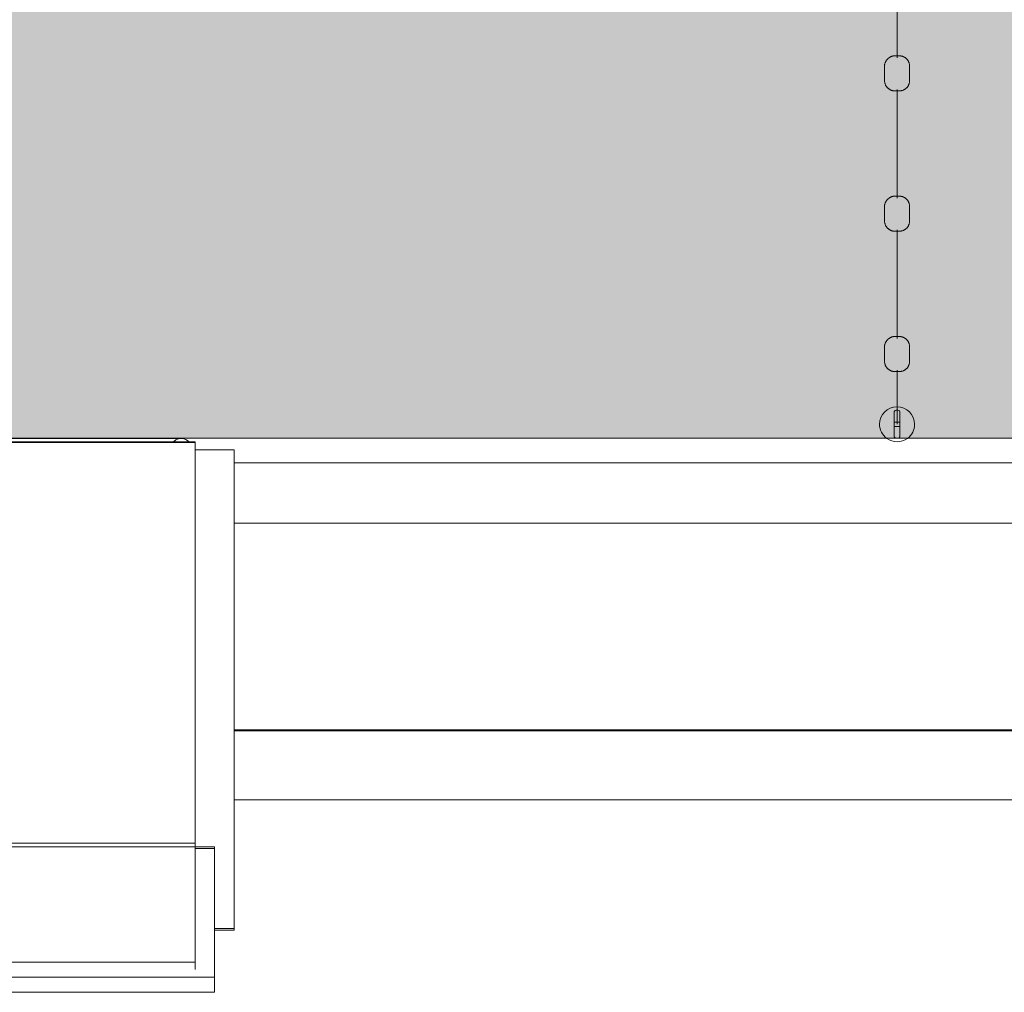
# Model space of a CAD drawing. Header units: millimetres. Extents: x 2016 to 102618, y -16590 to 68005.
# Tile 360 of 654: x 77750 to 79153, y 35510 to 36896. Entities that reach past the tile are written whole.
import ezdxf

# ---------------------------------------------------------------- set-up
doc = ezdxf.new("R2010")
doc.units = ezdxf.units.MM
for name, color, linetype, lineweight in [('A-DETL', 90, 'Continuous', 18), ('A-FLOR', 192, 'Continuous', 13), ('A-WALL', 113, 'Continuous', 13), ('Q-SPCQ', 91, 'Continuous', 13)]:
    doc.layers.add(name, color=color, linetype=linetype, lineweight=lineweight)
doc.layers.add('Water', color=131, linetype='Continuous')

# ---------------------------------------------------------------- blocks, each defined once
blk = doc.blocks.new('43_VCS_SE_goot_rooster_schuin - 28_VCS_RVS wand-gootrooster 25000mm-4108942-00 Begane grond')
at = {"layer": 'Q-SPCQ'}
for p, q in [((944.5, 148.8), (-944.5, 148.8)), ((-944.5, -145.8), (944.5, -145.8)), ((944.5, -147.1), (-944.5, -147.1))]:
    blk.add_line(p, q, dxfattribs=at)
blk = doc.blocks.new('72_VCS_SE_startblok - startblok-V272-00 Begane grond')
at = {"layer": 'Q-SPCQ'}
for p, q in [((698.4, 305.5), (16.3, 305.5)), ((16.3, 305.5), (16.3, 250)), ((698.4, 305.5), (698.4, 277.5)), ((701.1, 305.5), (698.4, 305.5)), ((701.1, 277.5), (701.1, 305.5)), ((582.3, 277.5), (582.3, -277.5)), ((582.3, 277.5), (584.8, 277.5)), ((584.8, 277.5), (767.8, 277.5)), ((584.8, 277.5), (584.8, 250)), ((767.8, 277.5), (789.5, 277.5)), ((767.8, 277.5), (767.8, -277.5)), ((789.5, 277.5), (789.5, -277.5)), ((5.3, 250), (5.3, -250)), ((5.3, 250), (6.1, 250)), ((6.1, 250), (577, 250)), ((6.1, -250), (6.1, 250)), ((577, 250), (577, -250)), ((577, 250), (580, 250)), ((580, 250), (746.5, 250)), ((746.5, 250), (756.9, 250)), ((746.5, 250), (746.5, -250)), ((0.3, 173.3), (0.3, -173.3)), ((6.1, -250), (5.3, -250)), ((577, -250), (6.1, -250)), ((16.3, -250), (16.3, -305.5)), ((580, -250), (577, -250)), ((746.5, -250), (580, -250)), ((584.8, -250), (584.8, -277.5)), ((756.9, -250), (746.5, -250)), ((584.8, -277.5), (582.3, -277.5)), ((767.8, -277.5), (584.8, -277.5)), ((698.4, -277.5), (698.4, -305.5)), ((701.1, -305.5), (701.1, -277.5)), ((789.5, -277.5), (767.8, -277.5)), ((698.4, -305.5), (16.3, -305.5)), ((701.1, -305.5), (698.4, -305.5))]:
    blk.add_line(p, q, dxfattribs=at)
at = {"layer": 'Q-SPCQ', "flags": 128}
for points in [[(0.3, 173.3), (0.3, 175.6), (0.3, 177.8), (0.3, 180.1), (0.3, 182.3), (0.3, 184.6), (0.3, 186.8), (0.3, 189), (0.3, 191.1), (0.3, 193.3), (0.3, 195.4), (0.3, 197.5), (0.3, 199.5), (0.3, 201.5), (0.3, 203.4), (0.3, 205.3), (0.3, 207.2), (0.3, 209), (0.3, 210.7), (0.3, 212.4), (0.3, 214), (0.3, 215.5), (0.3, 217), (0.3, 218.4), (0.3, 219.8), (0.3, 221), (0.3, 222.2), (0.3, 223.3), (0.3, 224.3), (0.3, 225.3), (0.3, 226.2), (0.3, 226.9), (0.3, 227.6), (0.3, 228.2)], [(0.3, -228), (0.3, -227.4), (0.3, -226.7), (0.3, -225.9), (0.3, -225), (0.3, -224), (0.3, -222.9), (0.3, -221.8), (0.3, -220.6), (0.3, -219.3), (0.3, -217.9), (0.3, -216.5), (0.3, -215), (0.3, -213.4), (0.3, -211.8), (0.3, -210.1), (0.3, -208.3), (0.3, -206.5), (0.3, -204.6), (0.3, -202.7), (0.3, -200.8), (0.3, -198.7), (0.3, -196.7), (0.3, -194.6), (0.3, -192.5), (0.3, -190.3), (0.3, -188.2), (0.3, -186), (0.3, -183.8), (0.3, -181.5), (0.3, -179.3), (0.3, -177), (0.3, -174.7), (0.3, -173.3)]]:
    blk.add_lwpolyline(points, dxfattribs=at)
at = {"layer": 'Q-SPCQ'}
for centre, start_param, end_param in [((15.3, 230), 2.503738, 2.732409), ((15.3, 230), 2.230939, 2.356194), ((15.3, 230), 2.879793, 3.403392), ((15.3, 230), 3.547264, 4.052246), ((15.3, -230), 2.500242, 2.735911), ((15.3, -230), 2.230939, 2.356194), ((15.3, -230), 2.879793, 3.403392), ((15.3, -230), 3.55076, 3.856412), ((15.3, -230), 3.926991, 4.052246)]:
    blk.add_ellipse(centre, major_axis=(15, 0), ratio=0.999679, start_param=start_param, end_param=end_param, dxfattribs=at)
for points, knots in [([(6, 241.8), (5.2, 241.2), (3.2, 239.2), (0.9, 235.2), (0.3, 231.7), (0.3, 230)], [-0.2881294, -0.2881294, -0.2881294, -0.2881294, -0.2222222, -0.1111111, 0, 0, 0, 0]), ([(0.3, 230), (0.3, 228.3), (0.9, 224.8), (3.2, 220.8), (5.2, 218.8), (6, 218.2)], [-1, -1, -1, -1, -0.8888889, -0.7777778, -0.7119288, -0.7119288, -0.7119288, -0.7119288]), ([(6, -218.2), (5.2, -218.8), (3.2, -220.8), (0.9, -224.8), (0.3, -228.3), (0.3, -230)], [-0.2881294, -0.2881294, -0.2881294, -0.2881294, -0.2222222, -0.1111111, 0, 0, 0, 0]), ([(0.3, -230), (0.3, -231.7), (0.9, -235.2), (3.2, -239.2), (5.2, -241.2), (6, -241.8)], [-1, -1, -1, -1, -0.8888889, -0.7777778, -0.7119288, -0.7119288, -0.7119288, -0.7119288])]:
    blk.add_open_spline(points, degree=3, knots=knots, dxfattribs=at)
blk = doc.blocks.new('89_VCS_SE_drijflijn - drijflijn-V276-00 Begane grond')
at = {"layer": 'Q-SPCQ'}
for p, q in [((11367.2, 17.8), (11346.7, 17.8)), ((11567.2, 17.8), (11546.7, 17.8)), ((11767.2, 17.8), (11746.7, 17.8)), ((11179.9, 0), (11334.6, 0)), ((11379.9, 0), (11534.6, 0)), ((11579.9, 0), (11734.6, 0)), ((11779.9, 0), (11856.9, 0)), ((11836.9, -1.2), (11836.9, 1.1)), ((11839.9, 4.1), (11873.9, 4.1)), ((11853.9, 4.1), (11853.9, -4.2)), ((11859.9, -4.2), (11859.9, 4.1)), ((11876.9, 1.1), (11876.9, -1.2)), ((11873.9, -4.2), (11839.9, -4.2)), ((11346.7, -17.8), (11367.2, -17.8)), ((11546.7, -17.8), (11567.2, -17.8)), ((11746.7, -17.8), (11767.2, -17.8))]:
    blk.add_line(p, q, dxfattribs=at)
at = {"layer": 'Q-SPCQ', "flags": 128}
for points in [[(11331.9, 3), (11331.9, 3.6), (11331.9, 4.2), (11332, 4.8), (11332.1, 5.4), (11332.2, 5.9), (11332.3, 6.5), (11332.5, 7.1), (11332.6, 7.7), (11332.8, 8.2), (11333, 8.8), (11333.3, 9.3), (11333.6, 9.9), (11333.8, 10.4), (11334.1, 10.9), (11334.5, 11.4), (11334.8, 11.9), (11335.2, 12.3), (11335.6, 12.8), (11336, 13.2), (11336.4, 13.6), (11336.8, 14.1), (11337.3, 14.4), (11337.7, 14.8), (11338.2, 15.2), (11338.7, 15.5), (11339.2, 15.8), (11339.7, 16.1), (11340.3, 16.4), (11340.8, 16.6), (11341.3, 16.8), (11341.9, 17), (11342.5, 17.2), (11343, 17.4), (11343.6, 17.5), (11344.2, 17.6), (11344.8, 17.7), (11345.4, 17.8), (11346, 17.8), (11346.6, 17.8), (11346.7, 17.8)], [(11367.2, 17.8), (11367.8, 17.8), (11368.4, 17.8), (11368.9, 17.7), (11369.5, 17.7), (11370.1, 17.5), (11370.7, 17.4), (11371.2, 17.3), (11371.8, 17.1), (11372.4, 16.9), (11372.9, 16.7), (11373.4, 16.4), (11374, 16.2), (11374.5, 15.9), (11375, 15.6), (11375.5, 15.3), (11376, 14.9), (11376.4, 14.6), (11376.9, 14.2), (11377.3, 13.8), (11377.7, 13.4), (11378.1, 13), (11378.5, 12.5), (11378.9, 12.1), (11379.2, 11.6), (11379.5, 11.1), (11379.9, 10.6), (11380.1, 10.1), (11380.4, 9.6), (11380.7, 9), (11380.9, 8.5), (11381.1, 7.9), (11381.3, 7.4), (11381.4, 6.8), (11381.5, 6.2), (11381.7, 5.7), (11381.7, 5.1), (11381.8, 4.5), (11381.9, 3.9), (11381.9, 3.3), (11381.9, 3.2)], [(11531.9, 3), (11531.9, 3.6), (11531.9, 4.2), (11532, 4.8), (11532.1, 5.4), (11532.2, 5.9), (11532.3, 6.5), (11532.5, 7.1), (11532.6, 7.7), (11532.8, 8.2), (11533, 8.8), (11533.3, 9.3), (11533.6, 9.9), (11533.8, 10.4), (11534.1, 10.9), (11534.5, 11.4), (11534.8, 11.9), (11535.2, 12.3), (11535.6, 12.8), (11536, 13.2), (11536.4, 13.6), (11536.8, 14.1), (11537.3, 14.4), (11537.7, 14.8), (11538.2, 15.2), (11538.7, 15.5), (11539.2, 15.8), (11539.7, 16.1), (11540.3, 16.4), (11540.8, 16.6), (11541.3, 16.8), (11541.9, 17), (11542.5, 17.2), (11543, 17.4), (11543.6, 17.5), (11544.2, 17.6), (11544.8, 17.7), (11545.4, 17.8), (11546, 17.8), (11546.6, 17.8), (11546.7, 17.8)], [(11567.2, 17.8), (11567.8, 17.8), (11568.4, 17.8), (11568.9, 17.7), (11569.5, 17.7), (11570.1, 17.5), (11570.7, 17.4), (11571.2, 17.3), (11571.8, 17.1), (11572.4, 16.9), (11572.9, 16.7), (11573.4, 16.4), (11574, 16.2), (11574.5, 15.9), (11575, 15.6), (11575.5, 15.3), (11576, 14.9), (11576.4, 14.6), (11576.9, 14.2), (11577.3, 13.8), (11577.7, 13.4), (11578.1, 13), (11578.5, 12.5), (11578.9, 12.1), (11579.2, 11.6), (11579.5, 11.1), (11579.9, 10.6), (11580.1, 10.1), (11580.4, 9.6), (11580.7, 9), (11580.9, 8.5), (11581.1, 7.9), (11581.3, 7.4), (11581.4, 6.8), (11581.5, 6.2), (11581.7, 5.7), (11581.7, 5.1), (11581.8, 4.5), (11581.9, 3.9), (11581.9, 3.3), (11581.9, 3.2)], [(11731.9, 3), (11731.9, 3.6), (11731.9, 4.2), (11732, 4.8), (11732.1, 5.4), (11732.2, 5.9), (11732.3, 6.5), (11732.5, 7.1), (11732.6, 7.7), (11732.8, 8.2), (11733, 8.8), (11733.3, 9.3), (11733.6, 9.9), (11733.8, 10.4), (11734.1, 10.9), (11734.5, 11.4), (11734.8, 11.9), (11735.2, 12.3), (11735.6, 12.8), (11736, 13.2), (11736.4, 13.6), (11736.8, 14.1), (11737.3, 14.4), (11737.7, 14.8), (11738.2, 15.2), (11738.7, 15.5), (11739.2, 15.8), (11739.7, 16.1), (11740.3, 16.4), (11740.8, 16.6), (11741.3, 16.8), (11741.9, 17), (11742.5, 17.2), (11743, 17.4), (11743.6, 17.5), (11744.2, 17.6), (11744.8, 17.7), (11745.4, 17.8), (11746, 17.8), (11746.6, 17.8), (11746.7, 17.8)], [(11767.2, 17.8), (11767.8, 17.8), (11768.4, 17.8), (11768.9, 17.7), (11769.5, 17.7), (11770.1, 17.5), (11770.7, 17.4), (11771.2, 17.3), (11771.8, 17.1), (11772.4, 16.9), (11772.9, 16.7), (11773.4, 16.4), (11774, 16.2), (11774.5, 15.9), (11775, 15.6), (11775.5, 15.3), (11776, 14.9), (11776.4, 14.6), (11776.9, 14.2), (11777.3, 13.8), (11777.7, 13.4), (11778.1, 13), (11778.5, 12.5), (11778.9, 12.1), (11779.2, 11.6), (11779.5, 11.1), (11779.9, 10.6), (11780.1, 10.1), (11780.4, 9.6), (11780.7, 9), (11780.9, 8.5), (11781.1, 7.9), (11781.3, 7.4), (11781.4, 6.8), (11781.5, 6.2), (11781.7, 5.7), (11781.7, 5.1), (11781.8, 4.5), (11781.9, 3.9), (11781.9, 3.3), (11781.9, 3.2)], [(11331.9, -3), (11331.9, -3), (11331.9, -3), (11331.9, -3), (11331.9, -3), (11331.9, -2.9), (11331.9, -2.9), (11331.9, -2.9), (11331.9, -2.8), (11331.9, -2.8), (11331.9, -2.8), (11331.9, -2.7), (11331.9, -2.7), (11331.9, -2.6), (11331.9, -2.5), (11331.9, -2.5), (11331.9, -2.4), (11331.9, -2.3), (11331.9, -2.3), (11331.9, -2.2), (11331.9, -2.1), (11331.9, -2), (11331.9, -1.9), (11331.9, -1.8), (11331.9, -1.7), (11331.9, -1.6), (11331.9, -1.5), (11331.9, -1.4), (11331.9, -1.3), (11331.9, -1.2), (11331.9, -1.1), (11331.9, -1), (11331.9, -0.9), (11331.9, -0.7), (11331.9, -0.6), (11331.9, -0.5), (11331.9, -0.4), (11331.9, -0.3), (11331.9, -0.2), (11331.9, 0), (11331.9, 0.1), (11331.9, 0.2), (11331.9, 0.3), (11331.9, 0.4), (11331.9, 0.6), (11331.9, 0.7), (11331.9, 0.8), (11331.9, 0.9), (11331.9, 1), (11331.9, 1.1), (11331.9, 1.2), (11331.9, 1.4), (11331.9, 1.5), (11331.9, 1.6), (11331.9, 1.7), (11331.9, 1.8), (11331.9, 1.9), (11331.9, 2), (11331.9, 2), (11331.9, 2.1), (11331.9, 2.2), (11331.9, 2.3), (11331.9, 2.4), (11331.9, 2.4), (11331.9, 2.5), (11331.9, 2.6), (11331.9, 2.6), (11331.9, 2.7), (11331.9, 2.7), (11331.9, 2.8), (11331.9, 2.8), (11331.9, 2.9), (11331.9, 2.9), (11331.9, 2.9), (11331.9, 3), (11331.9, 3), (11331.9, 3), (11331.9, 3), (11331.9, 3)], [(11331.9, 3), (11331.9, 3), (11331.9, 3), (11331.9, 3), (11331.9, 3), (11331.9, 2.9), (11331.9, 2.9), (11331.9, 2.9), (11331.9, 2.8), (11331.9, 2.8), (11331.9, 2.8), (11331.9, 2.7), (11331.9, 2.7), (11331.9, 2.6), (11331.9, 2.5), (11331.9, 2.5), (11331.9, 2.4), (11331.9, 2.3), (11331.9, 2.3), (11331.9, 2.2), (11331.9, 2.1), (11331.9, 2), (11331.9, 1.9), (11331.9, 1.8), (11331.9, 1.7), (11331.9, 1.6), (11331.9, 1.5), (11331.9, 1.4), (11331.9, 1.3), (11331.9, 1.2), (11331.9, 1.1), (11331.9, 1), (11331.9, 0.9), (11331.9, 0.7), (11331.9, 0.6), (11331.9, 0.5), (11331.9, 0.4), (11331.9, 0.3), (11331.9, 0.2), (11331.9, 0), (11331.9, -0.1), (11331.9, -0.2), (11331.9, -0.3), (11331.9, -0.4), (11331.9, -0.6), (11331.9, -0.7), (11331.9, -0.8), (11331.9, -0.9), (11331.9, -1), (11331.9, -1.1), (11331.9, -1.2), (11331.9, -1.4), (11331.9, -1.5), (11331.9, -1.6), (11331.9, -1.7), (11331.9, -1.8), (11331.9, -1.9), (11331.9, -2), (11331.9, -2), (11331.9, -2.1), (11331.9, -2.2), (11331.9, -2.3), (11331.9, -2.4), (11331.9, -2.4), (11331.9, -2.5), (11331.9, -2.6), (11331.9, -2.6), (11331.9, -2.7), (11331.9, -2.7), (11331.9, -2.8), (11331.9, -2.8), (11331.9, -2.9), (11331.9, -2.9), (11331.9, -2.9), (11331.9, -3), (11331.9, -3), (11331.9, -3), (11331.9, -3), (11331.9, -3)], [(11381.9, 3.2), (11381.9, 3.2), (11381.9, 3.1), (11381.9, 3.1), (11381.9, 3.1), (11381.9, 3.1), (11381.9, 3.1), (11381.9, 3), (11381.9, 3), (11381.9, 3), (11381.9, 2.9), (11381.9, 2.9), (11381.9, 2.8), (11381.9, 2.7), (11381.9, 2.7), (11381.9, 2.6), (11381.9, 2.5), (11381.9, 2.5), (11381.9, 2.4), (11381.9, 2.3), (11381.9, 2.2), (11381.9, 2.1), (11381.9, 2), (11381.9, 1.9), (11381.9, 1.8), (11381.9, 1.7), (11381.9, 1.6), (11381.9, 1.5), (11381.9, 1.4), (11381.9, 1.3), (11381.9, 1.1), (11381.9, 1), (11381.9, 0.9), (11381.9, 0.8), (11381.9, 0.7), (11381.9, 0.5), (11381.9, 0.4), (11381.9, 0.3), (11381.9, 0.2), (11381.9, 0), (11381.9, -0.1), (11381.9, -0.2), (11381.9, -0.3), (11381.9, -0.5), (11381.9, -0.6), (11381.9, -0.7), (11381.9, -0.8), (11381.9, -1), (11381.9, -1.1), (11381.9, -1.2), (11381.9, -1.3), (11381.9, -1.4), (11381.9, -1.5), (11381.9, -1.6), (11381.9, -1.8), (11381.9, -1.9), (11381.9, -2), (11381.9, -2.1), (11381.9, -2.2), (11381.9, -2.2), (11381.9, -2.3), (11381.9, -2.4), (11381.9, -2.5), (11381.9, -2.6), (11381.9, -2.6), (11381.9, -2.7), (11381.9, -2.8), (11381.9, -2.8), (11381.9, -2.9), (11381.9, -2.9), (11381.9, -3), (11381.9, -3), (11381.9, -3.1), (11381.9, -3.1), (11381.9, -3.1), (11381.9, -3.1), (11381.9, -3.1), (11381.9, -3.2), (11381.9, -3.2)], [(11381.9, -3.2), (11381.9, -3.2), (11381.9, -3.1), (11381.9, -3.1), (11381.9, -3.1), (11381.9, -3.1), (11381.9, -3.1), (11381.9, -3), (11381.9, -3), (11381.9, -3), (11381.9, -2.9), (11381.9, -2.9), (11381.9, -2.8), (11381.9, -2.7), (11381.9, -2.7), (11381.9, -2.6), (11381.9, -2.5), (11381.9, -2.5), (11381.9, -2.4), (11381.9, -2.3), (11381.9, -2.2), (11381.9, -2.1), (11381.9, -2), (11381.9, -1.9), (11381.9, -1.8), (11381.9, -1.7), (11381.9, -1.6), (11381.9, -1.5), (11381.9, -1.4), (11381.9, -1.3), (11381.9, -1.1), (11381.9, -1), (11381.9, -0.9), (11381.9, -0.8), (11381.9, -0.7), (11381.9, -0.5), (11381.9, -0.4), (11381.9, -0.3), (11381.9, -0.2), (11381.9, 0), (11381.9, 0.1), (11381.9, 0.2), (11381.9, 0.3), (11381.9, 0.5), (11381.9, 0.6), (11381.9, 0.7), (11381.9, 0.8), (11381.9, 1), (11381.9, 1.1), (11381.9, 1.2), (11381.9, 1.3), (11381.9, 1.4), (11381.9, 1.5), (11381.9, 1.6), (11381.9, 1.8), (11381.9, 1.9), (11381.9, 2), (11381.9, 2.1), (11381.9, 2.2), (11381.9, 2.2), (11381.9, 2.3), (11381.9, 2.4), (11381.9, 2.5), (11381.9, 2.6), (11381.9, 2.6), (11381.9, 2.7), (11381.9, 2.8), (11381.9, 2.8), (11381.9, 2.9), (11381.9, 2.9), (11381.9, 3), (11381.9, 3), (11381.9, 3.1), (11381.9, 3.1), (11381.9, 3.1), (11381.9, 3.1), (11381.9, 3.1), (11381.9, 3.2), (11381.9, 3.2)], [(11531.9, -3), (11531.9, -3), (11531.9, -3), (11531.9, -3), (11531.9, -3), (11531.9, -2.9), (11531.9, -2.9), (11531.9, -2.9), (11531.9, -2.8), (11531.9, -2.8), (11531.9, -2.8), (11531.9, -2.7), (11531.9, -2.7), (11531.9, -2.6), (11531.9, -2.5), (11531.9, -2.5), (11531.9, -2.4), (11531.9, -2.3), (11531.9, -2.3), (11531.9, -2.2), (11531.9, -2.1), (11531.9, -2), (11531.9, -1.9), (11531.9, -1.8), (11531.9, -1.7), (11531.9, -1.6), (11531.9, -1.5), (11531.9, -1.4), (11531.9, -1.3), (11531.9, -1.2), (11531.9, -1.1), (11531.9, -1), (11531.9, -0.9), (11531.9, -0.7), (11531.9, -0.6), (11531.9, -0.5), (11531.9, -0.4), (11531.9, -0.3), (11531.9, -0.2), (11531.9, 0), (11531.9, 0.1), (11531.9, 0.2), (11531.9, 0.3), (11531.9, 0.4), (11531.9, 0.6), (11531.9, 0.7), (11531.9, 0.8), (11531.9, 0.9), (11531.9, 1), (11531.9, 1.1), (11531.9, 1.2), (11531.9, 1.4), (11531.9, 1.5), (11531.9, 1.6), (11531.9, 1.7), (11531.9, 1.8), (11531.9, 1.9), (11531.9, 2), (11531.9, 2), (11531.9, 2.1), (11531.9, 2.2), (11531.9, 2.3), (11531.9, 2.4), (11531.9, 2.4), (11531.9, 2.5), (11531.9, 2.6), (11531.9, 2.6), (11531.9, 2.7), (11531.9, 2.7), (11531.9, 2.8), (11531.9, 2.8), (11531.9, 2.9), (11531.9, 2.9), (11531.9, 2.9), (11531.9, 3), (11531.9, 3), (11531.9, 3), (11531.9, 3), (11531.9, 3)], [(11531.9, 3), (11531.9, 3), (11531.9, 3), (11531.9, 3), (11531.9, 3), (11531.9, 2.9), (11531.9, 2.9), (11531.9, 2.9), (11531.9, 2.8), (11531.9, 2.8), (11531.9, 2.8), (11531.9, 2.7), (11531.9, 2.7), (11531.9, 2.6), (11531.9, 2.5), (11531.9, 2.5), (11531.9, 2.4), (11531.9, 2.3), (11531.9, 2.3), (11531.9, 2.2), (11531.9, 2.1), (11531.9, 2), (11531.9, 1.9), (11531.9, 1.8), (11531.9, 1.7), (11531.9, 1.6), (11531.9, 1.5), (11531.9, 1.4), (11531.9, 1.3), (11531.9, 1.2), (11531.9, 1.1), (11531.9, 1), (11531.9, 0.9), (11531.9, 0.7), (11531.9, 0.6), (11531.9, 0.5), (11531.9, 0.4), (11531.9, 0.3), (11531.9, 0.2), (11531.9, 0), (11531.9, -0.1), (11531.9, -0.2), (11531.9, -0.3), (11531.9, -0.4), (11531.9, -0.6), (11531.9, -0.7), (11531.9, -0.8), (11531.9, -0.9), (11531.9, -1), (11531.9, -1.1), (11531.9, -1.2), (11531.9, -1.4), (11531.9, -1.5), (11531.9, -1.6), (11531.9, -1.7), (11531.9, -1.8), (11531.9, -1.9), (11531.9, -2), (11531.9, -2), (11531.9, -2.1), (11531.9, -2.2), (11531.9, -2.3), (11531.9, -2.4), (11531.9, -2.4), (11531.9, -2.5), (11531.9, -2.6), (11531.9, -2.6), (11531.9, -2.7), (11531.9, -2.7), (11531.9, -2.8), (11531.9, -2.8), (11531.9, -2.9), (11531.9, -2.9), (11531.9, -2.9), (11531.9, -3), (11531.9, -3), (11531.9, -3), (11531.9, -3), (11531.9, -3)], [(11581.9, 3.2), (11581.9, 3.2), (11581.9, 3.1), (11581.9, 3.1), (11581.9, 3.1), (11581.9, 3.1), (11581.9, 3.1), (11581.9, 3), (11581.9, 3), (11581.9, 3), (11581.9, 2.9), (11581.9, 2.9), (11581.9, 2.8), (11581.9, 2.7), (11581.9, 2.7), (11581.9, 2.6), (11581.9, 2.5), (11581.9, 2.5), (11581.9, 2.4), (11581.9, 2.3), (11581.9, 2.2), (11581.9, 2.1), (11581.9, 2), (11581.9, 1.9), (11581.9, 1.8), (11581.9, 1.7), (11581.9, 1.6), (11581.9, 1.5), (11581.9, 1.4), (11581.9, 1.3), (11581.9, 1.1), (11581.9, 1), (11581.9, 0.9), (11581.9, 0.8), (11581.9, 0.7), (11581.9, 0.5), (11581.9, 0.4), (11581.9, 0.3), (11581.9, 0.2), (11581.9, 0), (11581.9, -0.1), (11581.9, -0.2), (11581.9, -0.3), (11581.9, -0.5), (11581.9, -0.6), (11581.9, -0.7), (11581.9, -0.8), (11581.9, -1), (11581.9, -1.1), (11581.9, -1.2), (11581.9, -1.3), (11581.9, -1.4), (11581.9, -1.5), (11581.9, -1.6), (11581.9, -1.8), (11581.9, -1.9), (11581.9, -2), (11581.9, -2.1), (11581.9, -2.2), (11581.9, -2.2), (11581.9, -2.3), (11581.9, -2.4), (11581.9, -2.5), (11581.9, -2.6), (11581.9, -2.6), (11581.9, -2.7), (11581.9, -2.8), (11581.9, -2.8), (11581.9, -2.9), (11581.9, -2.9), (11581.9, -3), (11581.9, -3), (11581.9, -3.1), (11581.9, -3.1), (11581.9, -3.1), (11581.9, -3.1), (11581.9, -3.1), (11581.9, -3.2), (11581.9, -3.2)], [(11581.9, -3.2), (11581.9, -3.2), (11581.9, -3.1), (11581.9, -3.1), (11581.9, -3.1), (11581.9, -3.1), (11581.9, -3.1), (11581.9, -3), (11581.9, -3), (11581.9, -3), (11581.9, -2.9), (11581.9, -2.9), (11581.9, -2.8), (11581.9, -2.7), (11581.9, -2.7), (11581.9, -2.6), (11581.9, -2.5), (11581.9, -2.5), (11581.9, -2.4), (11581.9, -2.3), (11581.9, -2.2), (11581.9, -2.1), (11581.9, -2), (11581.9, -1.9), (11581.9, -1.8), (11581.9, -1.7), (11581.9, -1.6), (11581.9, -1.5), (11581.9, -1.4), (11581.9, -1.3), (11581.9, -1.1), (11581.9, -1), (11581.9, -0.9), (11581.9, -0.8), (11581.9, -0.7), (11581.9, -0.5), (11581.9, -0.4), (11581.9, -0.3), (11581.9, -0.2), (11581.9, 0), (11581.9, 0.1), (11581.9, 0.2), (11581.9, 0.3), (11581.9, 0.5), (11581.9, 0.6), (11581.9, 0.7), (11581.9, 0.8), (11581.9, 1), (11581.9, 1.1), (11581.9, 1.2), (11581.9, 1.3), (11581.9, 1.4), (11581.9, 1.5), (11581.9, 1.6), (11581.9, 1.8), (11581.9, 1.9), (11581.9, 2), (11581.9, 2.1), (11581.9, 2.2), (11581.9, 2.2), (11581.9, 2.3), (11581.9, 2.4), (11581.9, 2.5), (11581.9, 2.6), (11581.9, 2.6), (11581.9, 2.7), (11581.9, 2.8), (11581.9, 2.8), (11581.9, 2.9), (11581.9, 2.9), (11581.9, 3), (11581.9, 3), (11581.9, 3.1), (11581.9, 3.1), (11581.9, 3.1), (11581.9, 3.1), (11581.9, 3.1), (11581.9, 3.2), (11581.9, 3.2)], [(11731.9, -3), (11731.9, -3), (11731.9, -3), (11731.9, -3), (11731.9, -3), (11731.9, -2.9), (11731.9, -2.9), (11731.9, -2.9), (11731.9, -2.8), (11731.9, -2.8), (11731.9, -2.8), (11731.9, -2.7), (11731.9, -2.7), (11731.9, -2.6), (11731.9, -2.5), (11731.9, -2.5), (11731.9, -2.4), (11731.9, -2.3), (11731.9, -2.3), (11731.9, -2.2), (11731.9, -2.1), (11731.9, -2), (11731.9, -1.9), (11731.9, -1.8), (11731.9, -1.7), (11731.9, -1.6), (11731.9, -1.5), (11731.9, -1.4), (11731.9, -1.3), (11731.9, -1.2), (11731.9, -1.1), (11731.9, -1), (11731.9, -0.9), (11731.9, -0.7), (11731.9, -0.6), (11731.9, -0.5), (11731.9, -0.4), (11731.9, -0.3), (11731.9, -0.2), (11731.9, 0), (11731.9, 0.1), (11731.9, 0.2), (11731.9, 0.3), (11731.9, 0.4), (11731.9, 0.6), (11731.9, 0.7), (11731.9, 0.8), (11731.9, 0.9), (11731.9, 1), (11731.9, 1.1), (11731.9, 1.2), (11731.9, 1.4), (11731.9, 1.5), (11731.9, 1.6), (11731.9, 1.7), (11731.9, 1.8), (11731.9, 1.9), (11731.9, 2), (11731.9, 2), (11731.9, 2.1), (11731.9, 2.2), (11731.9, 2.3), (11731.9, 2.4), (11731.9, 2.4), (11731.9, 2.5), (11731.9, 2.6), (11731.9, 2.6), (11731.9, 2.7), (11731.9, 2.7), (11731.9, 2.8), (11731.9, 2.8), (11731.9, 2.9), (11731.9, 2.9), (11731.9, 2.9), (11731.9, 3), (11731.9, 3), (11731.9, 3), (11731.9, 3), (11731.9, 3)], [(11731.9, 3), (11731.9, 3), (11731.9, 3), (11731.9, 3), (11731.9, 3), (11731.9, 2.9), (11731.9, 2.9), (11731.9, 2.9), (11731.9, 2.8), (11731.9, 2.8), (11731.9, 2.8), (11731.9, 2.7), (11731.9, 2.7), (11731.9, 2.6), (11731.9, 2.5), (11731.9, 2.5), (11731.9, 2.4), (11731.9, 2.3), (11731.9, 2.3), (11731.9, 2.2), (11731.9, 2.1), (11731.9, 2), (11731.9, 1.9), (11731.9, 1.8), (11731.9, 1.7), (11731.9, 1.6), (11731.9, 1.5), (11731.9, 1.4), (11731.9, 1.3), (11731.9, 1.2), (11731.9, 1.1), (11731.9, 1), (11731.9, 0.9), (11731.9, 0.7), (11731.9, 0.6), (11731.9, 0.5), (11731.9, 0.4), (11731.9, 0.3), (11731.9, 0.2), (11731.9, 0), (11731.9, -0.1), (11731.9, -0.2), (11731.9, -0.3), (11731.9, -0.4), (11731.9, -0.6), (11731.9, -0.7), (11731.9, -0.8), (11731.9, -0.9), (11731.9, -1), (11731.9, -1.1), (11731.9, -1.2), (11731.9, -1.4), (11731.9, -1.5), (11731.9, -1.6), (11731.9, -1.7), (11731.9, -1.8), (11731.9, -1.9), (11731.9, -2), (11731.9, -2), (11731.9, -2.1), (11731.9, -2.2), (11731.9, -2.3), (11731.9, -2.4), (11731.9, -2.4), (11731.9, -2.5), (11731.9, -2.6), (11731.9, -2.6), (11731.9, -2.7), (11731.9, -2.7), (11731.9, -2.8), (11731.9, -2.8), (11731.9, -2.9), (11731.9, -2.9), (11731.9, -2.9), (11731.9, -3), (11731.9, -3), (11731.9, -3), (11731.9, -3), (11731.9, -3)], [(11781.9, 3.2), (11781.9, 3.2), (11781.9, 3.1), (11781.9, 3.1), (11781.9, 3.1), (11781.9, 3.1), (11781.9, 3.1), (11781.9, 3), (11781.9, 3), (11781.9, 3), (11781.9, 2.9), (11781.9, 2.9), (11781.9, 2.8), (11781.9, 2.7), (11781.9, 2.7), (11781.9, 2.6), (11781.9, 2.5), (11781.9, 2.5), (11781.9, 2.4), (11781.9, 2.3), (11781.9, 2.2), (11781.9, 2.1), (11781.9, 2), (11781.9, 1.9), (11781.9, 1.8), (11781.9, 1.7), (11781.9, 1.6), (11781.9, 1.5), (11781.9, 1.4), (11781.9, 1.3), (11781.9, 1.1), (11781.9, 1), (11781.9, 0.9), (11781.9, 0.8), (11781.9, 0.7), (11781.9, 0.5), (11781.9, 0.4), (11781.9, 0.3), (11781.9, 0.2), (11781.9, 0), (11781.9, -0.1), (11781.9, -0.2), (11781.9, -0.3), (11781.9, -0.5), (11781.9, -0.6), (11781.9, -0.7), (11781.9, -0.8), (11781.9, -1), (11781.9, -1.1), (11781.9, -1.2), (11781.9, -1.3), (11781.9, -1.4), (11781.9, -1.5), (11781.9, -1.6), (11781.9, -1.8), (11781.9, -1.9), (11781.9, -2), (11781.9, -2.1), (11781.9, -2.2), (11781.9, -2.2), (11781.9, -2.3), (11781.9, -2.4), (11781.9, -2.5), (11781.9, -2.6), (11781.9, -2.6), (11781.9, -2.7), (11781.9, -2.8), (11781.9, -2.8), (11781.9, -2.9), (11781.9, -2.9), (11781.9, -3), (11781.9, -3), (11781.9, -3.1), (11781.9, -3.1), (11781.9, -3.1), (11781.9, -3.1), (11781.9, -3.1), (11781.9, -3.2), (11781.9, -3.2)], [(11781.9, -3.2), (11781.9, -3.2), (11781.9, -3.1), (11781.9, -3.1), (11781.9, -3.1), (11781.9, -3.1), (11781.9, -3.1), (11781.9, -3), (11781.9, -3), (11781.9, -3), (11781.9, -2.9), (11781.9, -2.9), (11781.9, -2.8), (11781.9, -2.7), (11781.9, -2.7), (11781.9, -2.6), (11781.9, -2.5), (11781.9, -2.5), (11781.9, -2.4), (11781.9, -2.3), (11781.9, -2.2), (11781.9, -2.1), (11781.9, -2), (11781.9, -1.9), (11781.9, -1.8), (11781.9, -1.7), (11781.9, -1.6), (11781.9, -1.5), (11781.9, -1.4), (11781.9, -1.3), (11781.9, -1.1), (11781.9, -1), (11781.9, -0.9), (11781.9, -0.8), (11781.9, -0.7), (11781.9, -0.5), (11781.9, -0.4), (11781.9, -0.3), (11781.9, -0.2), (11781.9, 0), (11781.9, 0.1), (11781.9, 0.2), (11781.9, 0.3), (11781.9, 0.5), (11781.9, 0.6), (11781.9, 0.7), (11781.9, 0.8), (11781.9, 1), (11781.9, 1.1), (11781.9, 1.2), (11781.9, 1.3), (11781.9, 1.4), (11781.9, 1.5), (11781.9, 1.6), (11781.9, 1.8), (11781.9, 1.9), (11781.9, 2), (11781.9, 2.1), (11781.9, 2.2), (11781.9, 2.2), (11781.9, 2.3), (11781.9, 2.4), (11781.9, 2.5), (11781.9, 2.6), (11781.9, 2.6), (11781.9, 2.7), (11781.9, 2.8), (11781.9, 2.8), (11781.9, 2.9), (11781.9, 2.9), (11781.9, 3), (11781.9, 3), (11781.9, 3.1), (11781.9, 3.1), (11781.9, 3.1), (11781.9, 3.1), (11781.9, 3.1), (11781.9, 3.2), (11781.9, 3.2)], [(11346.7, -17.8), (11346.1, -17.8), (11345.5, -17.8), (11344.9, -17.7), (11344.4, -17.7), (11343.8, -17.5), (11343.2, -17.4), (11342.6, -17.3), (11342, -17.1), (11341.5, -16.9), (11340.9, -16.7), (11340.4, -16.4), (11339.9, -16.2), (11339.3, -15.9), (11338.8, -15.6), (11338.3, -15.2), (11337.9, -14.9), (11337.4, -14.5), (11336.9, -14.2), (11336.5, -13.8), (11336.1, -13.3), (11335.7, -12.9), (11335.3, -12.5), (11334.9, -12), (11334.6, -11.5), (11334.2, -11), (11333.9, -10.5), (11333.6, -10), (11333.4, -9.5), (11333.1, -8.9), (11332.9, -8.4), (11332.7, -7.8), (11332.5, -7.3), (11332.3, -6.7), (11332.2, -6.1), (11332.1, -5.5), (11332, -4.9), (11331.9, -4.3), (11331.9, -3.8), (11331.9, -3.2), (11331.9, -3)], [(11381.9, -3.2), (11381.9, -3.7), (11381.8, -4.3), (11381.8, -4.9), (11381.7, -5.5), (11381.6, -6.1), (11381.5, -6.6), (11381.3, -7.2), (11381.1, -7.8), (11380.9, -8.3), (11380.7, -8.9), (11380.5, -9.4), (11380.2, -9.9), (11379.9, -10.5), (11379.6, -11), (11379.3, -11.4), (11379, -11.9), (11378.6, -12.4), (11378.2, -12.8), (11377.8, -13.3), (11377.4, -13.7), (11377, -14.1), (11376.5, -14.5), (11376.1, -14.8), (11375.6, -15.2), (11375.1, -15.5), (11374.6, -15.8), (11374.1, -16.1), (11373.6, -16.4), (11373.1, -16.6), (11372.5, -16.8), (11372, -17), (11371.4, -17.2), (11370.8, -17.4), (11370.3, -17.5), (11369.7, -17.6), (11369.1, -17.7), (11368.5, -17.8), (11367.9, -17.8), (11367.3, -17.8), (11367.2, -17.8)], [(11546.7, -17.8), (11546.1, -17.8), (11545.5, -17.8), (11544.9, -17.7), (11544.4, -17.7), (11543.8, -17.5), (11543.2, -17.4), (11542.6, -17.3), (11542, -17.1), (11541.5, -16.9), (11540.9, -16.7), (11540.4, -16.4), (11539.9, -16.2), (11539.3, -15.9), (11538.8, -15.6), (11538.3, -15.2), (11537.9, -14.9), (11537.4, -14.5), (11536.9, -14.2), (11536.5, -13.8), (11536.1, -13.3), (11535.7, -12.9), (11535.3, -12.5), (11534.9, -12), (11534.6, -11.5), (11534.2, -11), (11533.9, -10.5), (11533.6, -10), (11533.4, -9.5), (11533.1, -8.9), (11532.9, -8.4), (11532.7, -7.8), (11532.5, -7.3), (11532.3, -6.7), (11532.2, -6.1), (11532.1, -5.5), (11532, -4.9), (11531.9, -4.3), (11531.9, -3.8), (11531.9, -3.2), (11531.9, -3)], [(11581.9, -3.2), (11581.9, -3.7), (11581.8, -4.3), (11581.8, -4.9), (11581.7, -5.5), (11581.6, -6.1), (11581.5, -6.6), (11581.3, -7.2), (11581.1, -7.8), (11580.9, -8.3), (11580.7, -8.9), (11580.5, -9.4), (11580.2, -9.9), (11579.9, -10.5), (11579.6, -11), (11579.3, -11.4), (11579, -11.9), (11578.6, -12.4), (11578.2, -12.8), (11577.8, -13.3), (11577.4, -13.7), (11577, -14.1), (11576.5, -14.5), (11576.1, -14.8), (11575.6, -15.2), (11575.1, -15.5), (11574.6, -15.8), (11574.1, -16.1), (11573.6, -16.4), (11573.1, -16.6), (11572.5, -16.8), (11572, -17), (11571.4, -17.2), (11570.8, -17.4), (11570.3, -17.5), (11569.7, -17.6), (11569.1, -17.7), (11568.5, -17.8), (11567.9, -17.8), (11567.3, -17.8), (11567.2, -17.8)], [(11746.7, -17.8), (11746.1, -17.8), (11745.5, -17.8), (11744.9, -17.7), (11744.4, -17.7), (11743.8, -17.5), (11743.2, -17.4), (11742.6, -17.3), (11742, -17.1), (11741.5, -16.9), (11740.9, -16.7), (11740.4, -16.4), (11739.9, -16.2), (11739.3, -15.9), (11738.8, -15.6), (11738.3, -15.2), (11737.9, -14.9), (11737.4, -14.5), (11736.9, -14.2), (11736.5, -13.8), (11736.1, -13.3), (11735.7, -12.9), (11735.3, -12.5), (11734.9, -12), (11734.6, -11.5), (11734.2, -11), (11733.9, -10.5), (11733.6, -10), (11733.4, -9.5), (11733.1, -8.9), (11732.9, -8.4), (11732.7, -7.8), (11732.5, -7.3), (11732.3, -6.7), (11732.2, -6.1), (11732.1, -5.5), (11732, -4.9), (11731.9, -4.3), (11731.9, -3.8), (11731.9, -3.2), (11731.9, -3)], [(11781.9, -3.2), (11781.9, -3.7), (11781.8, -4.3), (11781.8, -4.9), (11781.7, -5.5), (11781.6, -6.1), (11781.5, -6.6), (11781.3, -7.2), (11781.1, -7.8), (11780.9, -8.3), (11780.7, -8.9), (11780.5, -9.4), (11780.2, -9.9), (11779.9, -10.5), (11779.6, -11), (11779.3, -11.4), (11779, -11.9), (11778.6, -12.4), (11778.2, -12.8), (11777.8, -13.3), (11777.4, -13.7), (11777, -14.1), (11776.5, -14.5), (11776.1, -14.8), (11775.6, -15.2), (11775.1, -15.5), (11774.6, -15.8), (11774.1, -16.1), (11773.6, -16.4), (11773.1, -16.6), (11772.5, -16.8), (11772, -17), (11771.4, -17.2), (11770.8, -17.4), (11770.3, -17.5), (11769.7, -17.6), (11769.1, -17.7), (11768.5, -17.8), (11767.9, -17.8), (11767.3, -17.8), (11767.2, -17.8)]]:
    blk.add_lwpolyline(points, dxfattribs=at)
at = {"layer": 'Q-SPCQ'}
for centre, radius, start, end in [((11856.9, 0), 25, 90, 270), ((11856.9, 0), 25, 36.232, 90), ((11856.9, 0), 25, 323.768, 36.232), ((11839.9, 1.1), 3, 90, 180), ((11839.9, 1.1), 3, 105, 180), ((11873.9, 1.1), 3, 0, 90), ((11873.9, 1.1), 3, 0, 75), ((11839.9, -1.2), 3, 180, 270), ((11839.9, -1.2), 3, 180, 255), ((11873.9, -1.2), 3, 270, 0), ((11873.9, -1.2), 3, 285, 0), ((11856.9, 0), 25, 270, 323.768)]:
    blk.add_arc(centre, radius, start, end, dxfattribs=at)
blk = doc.blocks.new('Walls 12 - Walls 1-3087048-00 Begane grond')
at = {"layer": 'A-WALL'}
blk.add_line((79944.5, 36265), (78055.5, 36265), dxfattribs=at)

msp = doc.modelspace()

# ---------------------------------------------------------------- hatches: boundary and pattern name
at = {"layer": 'Water', "transparency": 33554509}
msp.add_hatch(color=256, dxfattribs=at).paths.add_polyline_path([(89500, 36300), (89500, 61320), (68500, 61320), (68500, 36300), (89155, 36300)], flags=0)

# ---------------------------------------------------------------- linework, layer by layer
at = {"layer": 'A-DETL', "lineweight": 13}
msp.add_line((68500, 36300), (89500, 36300), dxfattribs=at)
at = {"layer": 'A-FLOR'}
msp.add_line((78055.5, 35785), (79944.5, 35785), dxfattribs=at)

# ---------------------------------------------------------------- block references
at = {"layer": 'A-WALL'}
msp.add_blockref('Walls 12 - Walls 1-3087048-00 Begane grond', (0, 0), dxfattribs=at)
at = {"layer": 'Q-SPCQ', "rotation": 269.9999999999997}
for name, p in [('89_VCS_SE_drijflijn - drijflijn-V276-00 Begane grond', (79000, 48176.9)), ('72_VCS_SE_startblok - startblok-V272-00 Begane grond', (77750, 36300))]:
    msp.add_blockref(name, p, dxfattribs=at)
at = {"layer": 'Q-SPCQ'}
msp.add_blockref('43_VCS_SE_goot_rooster_schuin - 28_VCS_RVS wand-gootrooster 25000mm-4108942-00 Begane grond', (79000, 36030.2), dxfattribs=at)

doc.saveas('drawing.dxf')
